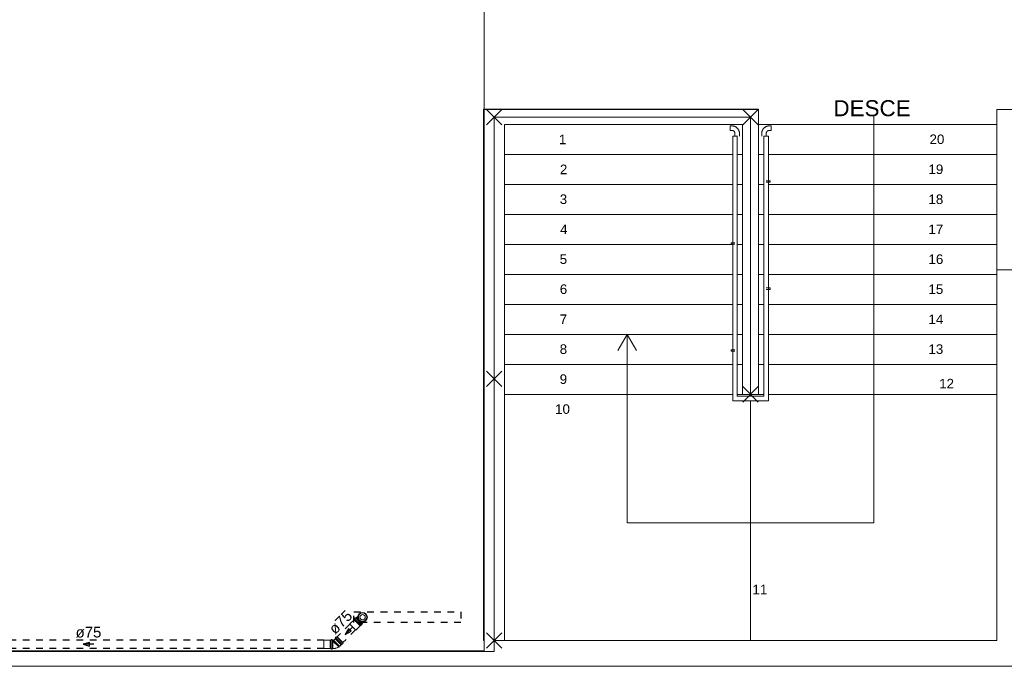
# Model space of a CAD drawing. Header units: millimetres. Extents: x 567 to 934, y -1 to 364.
# Tile 286 of 656: x 649 to 667, y 208 to 220. Entities that reach past the tile are written whole.
import ezdxf

# ---------------------------------------------------------------- set-up
doc = ezdxf.new("R2010")
doc.units = ezdxf.units.MM
doc.header["$MEASUREMENT"] = 0
doc.linetypes.add('JIS_02_1.2', pattern=[0.25, 0.125, -0.125])
doc.linetypes.add('NULL', pattern=[0])
for name, color, linetype, lineweight in [('AP-Condutos', 14, 'JIS_02_1.2', 25), ('AP-Conexões', 9, 'Continuous', 18), ('AP-Sentido conduto', 14, 'Continuous', 30), ('AP-Textos conduto', 7, 'Continuous', 9), ('Balaústres', 250, 'Continuous', 13), ('Simbolos', 14, 'Continuous', 20), ('Simbolos_int', 14, 'Continuous', 15)]:
    doc.layers.add(name, color=color, linetype=linetype, lineweight=lineweight)
doc.layers.add('ARQ FINA', color=8, linetype='Continuous')
doc.styles.add('Arial', font='arial.ttf')

msp = doc.modelspace()

# ---------------------------------------------------------------- linework, layer by layer
at = {"layer": 'AP-Condutos'}
for p, q in [((654.825, 208.656), (654.588, 208.419)), ((654.932, 208.549), (654.695, 208.312)), ((654.338, 208.355), (645.371, 208.355)), ((654.338, 208.204), (645.371, 208.204))]:
    msp.add_line(p, q, dxfattribs=at)
msp.add_lwpolyline([(656.899, 208.886), (656.899, 208.686), (654.899, 208.686), (654.899, 208.886)], close=True, dxfattribs=at)
at = {"layer": 'AP-Conexões'}
msp.add_circle((655.062, 208.786), 0.05, dxfattribs=at)
at = {"layer": 'AP-Sentido conduto'}
for p, q in [((654.801, 208.571), (654.738, 208.462)), ((654.738, 208.462), (654.847, 208.525)), ((654.847, 208.525), (654.801, 208.571)), ((649.961, 208.312), (649.84, 208.28)), ((649.84, 208.28), (649.961, 208.247)), ((649.961, 208.247), (649.961, 208.312))]:
    msp.add_line(p, q, dxfattribs=at)
for points in [[(654.88, 208.604), (654.738, 208.462)], [(650.04, 208.28), (649.84, 208.28)]]:
    msp.add_lwpolyline(points, dxfattribs=at)
at = {"layer": 'ARQ FINA', "linetype": 'Continuous', "lineweight": 5}
for p, q in [((657.331, 218.269), (657.331, 225.429)), ((662.461, 217.989), (666.911, 217.989)), ((661.979, 217.429), (657.711, 217.429)), ((662.161, 217.429), (662.063, 217.429)), ((662.461, 217.429), (662.559, 217.429)), ((662.643, 217.429), (666.911, 217.429)), ((661.979, 216.869), (657.711, 216.869)), ((662.161, 216.869), (662.063, 216.869)), ((662.461, 216.869), (662.559, 216.869)), ((662.643, 216.869), (666.911, 216.869)), ((661.979, 216.309), (657.711, 216.309)), ((662.161, 216.309), (662.063, 216.309)), ((662.461, 216.309), (662.559, 216.309)), ((662.643, 216.309), (666.911, 216.309)), ((661.979, 215.749), (657.711, 215.749)), ((662.161, 215.749), (662.063, 215.749)), ((662.461, 215.749), (662.559, 215.749)), ((662.643, 215.749), (666.911, 215.749)), ((661.979, 215.189), (657.711, 215.189)), ((662.161, 215.189), (662.063, 215.189)), ((662.461, 215.189), (662.559, 215.189)), ((662.643, 215.189), (666.911, 215.189)), ((661.979, 214.629), (657.711, 214.629)), ((662.161, 214.629), (662.063, 214.629)), ((662.461, 214.629), (662.559, 214.629)), ((662.643, 214.629), (666.911, 214.629)), ((661.979, 214.069), (657.711, 214.069)), ((662.161, 214.069), (662.063, 214.069)), ((662.461, 214.069), (662.559, 214.069)), ((662.643, 214.069), (666.911, 214.069)), ((661.979, 213.509), (657.711, 213.509)), ((662.161, 213.509), (662.063, 213.509)), ((662.461, 213.509), (662.559, 213.509)), ((662.643, 213.509), (666.911, 213.509)), ((661.979, 212.949), (657.711, 212.949)), ((662.161, 212.949), (662.063, 212.949)), ((662.311, 212.949), (662.311, 212.915)), ((662.461, 212.949), (662.559, 212.949)), ((662.643, 212.949), (666.911, 212.949)), ((662.311, 212.831), (662.311, 208.349))]:
    msp.add_line(p, q, dxfattribs=at)
at = {"layer": 'ARQ FINA', "lineweight": 5}
for p, q in [((657.331, 218.269), (657.321, 218.279)), ((657.321, 218.279), (662.461, 218.279)), ((657.321, 218.279), (657.321, 208.349)), ((657.331, 208.149), (657.331, 218.269)), ((657.331, 218.269), (662.461, 218.269)), ((657.378, 217.986), (657.665, 218.273)), ((657.665, 217.986), (657.378, 218.273)), ((657.665, 217.986), (657.378, 218.273)), ((657.665, 218.273), (657.378, 217.986)), ((662.168, 217.986), (662.455, 218.273)), ((662.455, 217.986), (662.168, 218.273)), ((662.455, 217.986), (662.168, 218.273)), ((662.455, 218.273), (662.168, 217.986)), ((662.461, 218.279), (662.461, 218.269)), ((662.461, 218.269), (662.461, 212.949)), ((666.911, 215.273), (666.911, 218.269)), ((667.191, 218.269), (666.911, 218.269)), ((662.311, 218.129), (657.521, 218.129)), ((657.521, 218.129), (657.521, 208.349)), ((662.311, 218.129), (662.311, 212.949)), ((664.616, 217.989), (664.616, 218.139)), ((657.711, 217.989), (657.711, 208.349)), ((662.161, 217.989), (657.711, 217.989)), ((662.161, 212.949), (662.161, 217.989)), ((662.461, 217.989), (666.911, 217.989)), ((662.461, 217.989), (666.911, 217.989)), ((664.616, 217.429), (664.616, 217.989)), ((661.979, 217.769), (662.021, 217.769)), ((661.979, 217.769), (661.979, 212.831)), ((662.023, 217.769), (662.063, 217.769)), ((662.063, 217.769), (662.063, 212.915)), ((662.559, 217.769), (662.6, 217.769)), ((662.559, 217.429), (662.559, 217.769)), ((662.602, 217.769), (662.643, 217.769)), ((662.643, 217.429), (662.643, 217.769)), ((661.979, 217.429), (657.711, 217.429)), ((662.161, 217.429), (662.063, 217.429)), ((662.461, 217.429), (662.559, 217.429)), ((662.559, 212.915), (662.559, 217.429)), ((662.643, 217.429), (666.911, 217.429)), ((662.643, 212.831), (662.643, 217.429)), ((664.616, 216.869), (664.616, 217.429)), ((661.979, 216.869), (657.711, 216.869)), ((662.161, 216.869), (662.063, 216.869)), ((662.461, 216.869), (662.559, 216.869)), ((662.643, 216.869), (666.911, 216.869)), ((664.616, 216.309), (664.616, 216.869)), ((661.979, 216.309), (657.711, 216.309)), ((662.161, 216.309), (662.063, 216.309)), ((662.461, 216.309), (662.559, 216.309)), ((662.643, 216.309), (666.911, 216.309)), ((664.616, 215.749), (664.616, 216.309)), ((661.979, 215.749), (657.711, 215.749)), ((662.161, 215.749), (662.063, 215.749)), ((662.461, 215.749), (662.559, 215.749)), ((662.643, 215.749), (666.911, 215.749)), ((664.616, 215.189), (664.616, 215.749)), ((666.911, 215.273), (666.911, 208.349)), ((667.311, 215.273), (666.911, 215.273)), ((661.979, 215.189), (657.711, 215.189)), ((662.161, 215.189), (662.063, 215.189)), ((662.461, 215.189), (662.559, 215.189)), ((662.643, 215.189), (666.911, 215.189)), ((664.616, 214.629), (664.616, 215.189)), ((661.979, 214.629), (657.711, 214.629)), ((662.161, 214.629), (662.063, 214.629)), ((662.461, 214.629), (662.559, 214.629)), ((662.643, 214.629), (666.911, 214.629)), ((664.616, 214.069), (664.616, 214.629)), ((661.979, 214.069), (657.711, 214.069)), ((660.006, 214.069), (659.833, 213.769)), ((660.006, 214.069), (660.006, 213.509)), ((660.006, 214.069), (660.18, 213.769)), ((662.161, 214.069), (662.063, 214.069)), ((662.461, 214.069), (662.559, 214.069)), ((662.643, 214.069), (666.911, 214.069)), ((664.616, 213.509), (664.616, 214.069)), ((661.979, 213.509), (657.711, 213.509)), ((660.006, 213.509), (660.006, 212.949)), ((662.161, 213.509), (662.063, 213.509)), ((662.461, 213.509), (662.559, 213.509)), ((662.643, 213.509), (666.911, 213.509)), ((664.616, 212.949), (664.616, 213.509)), ((657.665, 213.096), (657.378, 213.383)), ((657.665, 213.383), (657.378, 213.096)), ((662.455, 212.806), (662.168, 213.093)), ((662.455, 213.093), (662.168, 212.806)), ((661.979, 212.949), (657.711, 212.949)), ((660.006, 212.949), (660.006, 210.549)), ((662.161, 212.949), (662.063, 212.949)), ((662.063, 212.915), (662.559, 212.915)), ((662.461, 212.949), (662.161, 212.949)), ((662.311, 212.949), (662.311, 212.915)), ((662.461, 212.949), (662.559, 212.949)), ((662.643, 212.949), (666.911, 212.949)), ((664.616, 210.549), (664.616, 212.949)), ((661.979, 212.831), (662.643, 212.831)), ((662.311, 212.831), (662.311, 208.349)), ((660.006, 210.549), (662.311, 210.549)), ((662.311, 210.549), (664.616, 210.549)), ((657.665, 208.206), (657.378, 208.493)), ((657.665, 208.493), (657.378, 208.206)), ((657.331, 208.349), (657.321, 208.349)), ((666.911, 208.349), (657.521, 208.349)), ((657.521, 208.349), (657.521, 208.149)), ((657.521, 208.149), (644.331, 208.149)), ((657.331, 208.159), (644.621, 208.159)), ((636.522, 207.869), (670.363, 207.869)), ((644.331, 207.869), (667.191, 207.869))]:
    msp.add_line(p, q, dxfattribs=at)
at = {"layer": 'Balaústres', "lineweight": 5}
for p, q in [((661.964, 217.963), (661.927, 217.963)), ((661.927, 217.963), (661.927, 217.879)), ((661.927, 217.879), (661.964, 217.879)), ((662.019, 217.824), (662.019, 217.769)), ((662.103, 217.769), (662.103, 217.824)), ((662.52, 217.824), (662.52, 217.769)), ((662.604, 217.769), (662.604, 217.824)), ((662.696, 217.963), (662.659, 217.963)), ((662.659, 217.879), (662.696, 217.879)), ((662.696, 217.879), (662.696, 217.963)), ((662.054, 217.769), (662.067, 217.769)), ((662.556, 217.769), (662.568, 217.769)), ((662.677, 216.936), (662.604, 216.936)), ((662.604, 216.91), (662.677, 216.91)), ((662.677, 216.91), (662.677, 216.936)), ((662.019, 215.782), (661.946, 215.782)), ((661.946, 215.782), (661.946, 215.757)), ((661.946, 215.757), (662.019, 215.757)), ((662.677, 214.936), (662.604, 214.936)), ((662.604, 214.91), (662.677, 214.91)), ((662.677, 214.91), (662.677, 214.936)), ((662.019, 213.782), (661.946, 213.782)), ((661.946, 213.782), (661.946, 213.757)), ((661.946, 213.757), (662.019, 213.757))]:
    msp.add_line(p, q, dxfattribs=at)
for points in [[(662.103, 217.824), (662.103, 217.83), (662.102, 217.836), (662.102, 217.841), (662.101, 217.847), (662.1, 217.852), (662.099, 217.858), (662.097, 217.863), (662.096, 217.868), (662.094, 217.873), (662.092, 217.879), (662.089, 217.884), (662.087, 217.889), (662.084, 217.894), (662.081, 217.898), (662.078, 217.903), (662.075, 217.907), (662.072, 217.912), (662.068, 217.916), (662.064, 217.92), (662.06, 217.924), (662.056, 217.928), (662.052, 217.932), (662.048, 217.935), (662.043, 217.938), (662.039, 217.941), (662.034, 217.944), (662.029, 217.947), (662.024, 217.95), (662.019, 217.952), (662.014, 217.954), (662.009, 217.956), (662.003, 217.958), (661.998, 217.959), (661.993, 217.96), (661.987, 217.961), (661.982, 217.962), (661.976, 217.963), (661.971, 217.963), (661.965, 217.963), (661.964, 217.963)], [(662.103, 217.824), (662.103, 217.83), (662.102, 217.836), (662.102, 217.841), (662.101, 217.847), (662.1, 217.852), (662.099, 217.858), (662.097, 217.863), (662.096, 217.868), (662.094, 217.873), (662.092, 217.879), (662.089, 217.884), (662.087, 217.889), (662.084, 217.894), (662.081, 217.898), (662.078, 217.903), (662.075, 217.907), (662.072, 217.912), (662.068, 217.916), (662.064, 217.92), (662.06, 217.924), (662.056, 217.928), (662.052, 217.932), (662.048, 217.935), (662.043, 217.938), (662.039, 217.941), (662.034, 217.944), (662.029, 217.947), (662.024, 217.95), (662.019, 217.952), (662.014, 217.954), (662.009, 217.956), (662.003, 217.958), (661.998, 217.959), (661.993, 217.96), (661.987, 217.961), (661.982, 217.962), (661.976, 217.963), (661.971, 217.963), (661.965, 217.963), (661.964, 217.963)], [(661.964, 217.879), (661.966, 217.879), (661.968, 217.879), (661.97, 217.879), (661.972, 217.879), (661.975, 217.878), (661.977, 217.878), (661.979, 217.877), (661.981, 217.877), (661.983, 217.876), (661.985, 217.875), (661.987, 217.874), (661.989, 217.873), (661.991, 217.872), (661.993, 217.871), (661.995, 217.87), (661.996, 217.869), (661.998, 217.867), (662, 217.866), (662.002, 217.864), (662.003, 217.863), (662.005, 217.861), (662.006, 217.86), (662.007, 217.858), (662.009, 217.856), (662.01, 217.854), (662.011, 217.852), (662.012, 217.85), (662.013, 217.848), (662.014, 217.846), (662.015, 217.844), (662.016, 217.842), (662.016, 217.84), (662.017, 217.838), (662.017, 217.836), (662.018, 217.834), (662.018, 217.832), (662.018, 217.829), (662.019, 217.827), (662.019, 217.825), (662.019, 217.824)], [(662.009, 217.856), (662.01, 217.854), (662.011, 217.852)], [(662.659, 217.963), (662.654, 217.963), (662.648, 217.963), (662.642, 217.962), (662.637, 217.962), (662.632, 217.961), (662.626, 217.959), (662.621, 217.958), (662.615, 217.956), (662.61, 217.955), (662.605, 217.953), (662.6, 217.95), (662.595, 217.948), (662.59, 217.945), (662.585, 217.942), (662.581, 217.939), (662.576, 217.936), (662.572, 217.933), (662.567, 217.929), (662.563, 217.925), (662.559, 217.921), (662.556, 217.917), (662.552, 217.913), (662.549, 217.909), (662.545, 217.904), (662.542, 217.9), (662.539, 217.895), (662.537, 217.89), (662.534, 217.885), (662.532, 217.88), (662.53, 217.875), (662.528, 217.87), (662.526, 217.864), (662.524, 217.859), (662.523, 217.854), (662.522, 217.848), (662.521, 217.843), (662.521, 217.837), (662.52, 217.832), (662.52, 217.826), (662.52, 217.824)], [(662.659, 217.963), (662.654, 217.963), (662.648, 217.963), (662.642, 217.962), (662.637, 217.962), (662.632, 217.961), (662.626, 217.959), (662.621, 217.958), (662.615, 217.956), (662.61, 217.955), (662.605, 217.953), (662.6, 217.95), (662.595, 217.948), (662.59, 217.945), (662.585, 217.942), (662.581, 217.939), (662.576, 217.936), (662.572, 217.933), (662.567, 217.929), (662.563, 217.925), (662.559, 217.921), (662.556, 217.917), (662.552, 217.913), (662.549, 217.909), (662.545, 217.904), (662.542, 217.9), (662.539, 217.895), (662.537, 217.89), (662.534, 217.885), (662.532, 217.88), (662.53, 217.875), (662.528, 217.87), (662.526, 217.864), (662.524, 217.859), (662.523, 217.854), (662.522, 217.848), (662.521, 217.843), (662.521, 217.837), (662.52, 217.832), (662.52, 217.826), (662.52, 217.824)], [(662.604, 217.824), (662.604, 217.827), (662.604, 217.829), (662.605, 217.831), (662.605, 217.833), (662.605, 217.835), (662.606, 217.838), (662.606, 217.84), (662.607, 217.842), (662.608, 217.844), (662.608, 217.846), (662.609, 217.848), (662.61, 217.85), (662.611, 217.852), (662.613, 217.854), (662.614, 217.856), (662.615, 217.857), (662.616, 217.859), (662.618, 217.861), (662.619, 217.862), (662.621, 217.864), (662.622, 217.865), (662.624, 217.867), (662.626, 217.868), (662.628, 217.87), (662.629, 217.871), (662.631, 217.872), (662.633, 217.873), (662.635, 217.874), (662.637, 217.875), (662.639, 217.876), (662.641, 217.877), (662.643, 217.877), (662.645, 217.878), (662.648, 217.878), (662.65, 217.879), (662.652, 217.879), (662.654, 217.879), (662.656, 217.879), (662.659, 217.879), (662.659, 217.879)], [(662.628, 217.87), (662.629, 217.871), (662.631, 217.872)]]:
    msp.add_lwpolyline(points, dxfattribs=at)
at = {"layer": 'Simbolos'}
for p, q in [((654.976, 208.807), (654.944, 208.775)), ((654.903, 208.739), (654.823, 208.66)), ((654.823, 208.66), (654.823, 208.658)), ((654.823, 208.658), (654.934, 208.547)), ((654.915, 208.752), (654.903, 208.74)), ((654.903, 208.74), (654.903, 208.739)), ((654.924, 208.774), (654.912, 208.761)), ((654.915, 208.755), (654.912, 208.759)), ((654.932, 208.771), (654.927, 208.774)), ((654.941, 208.778), (654.935, 208.771)), ((655.015, 208.627), (654.936, 208.547)), ((654.941, 208.778), (655.054, 208.665)), ((655.016, 208.627), (655.015, 208.627)), ((655.028, 208.639), (655.016, 208.627)), ((655.031, 208.639), (655.035, 208.636)), ((655.05, 208.648), (655.037, 208.636)), ((655.054, 208.665), (655.047, 208.659)), ((655.047, 208.656), (655.05, 208.651)), ((655.083, 208.7), (655.051, 208.668)), ((654.936, 208.547), (654.934, 208.547)), ((654.339, 208.359), (654.338, 208.358)), ((654.338, 208.358), (654.338, 208.201)), ((654.452, 208.359), (654.339, 208.359)), ((654.453, 208.36), (654.452, 208.359)), ((654.47, 208.36), (654.453, 208.36)), ((654.472, 208.361), (654.472, 208.366)), ((654.492, 208.368), (654.474, 208.368)), ((654.495, 208.361), (654.494, 208.367)), ((654.506, 208.359), (654.497, 208.359)), ((654.506, 208.359), (654.506, 208.2)), ((654.52, 208.355), (654.506, 208.355)), ((654.547, 208.383), (654.522, 208.358)), ((654.522, 208.358), (654.522, 208.357)), ((654.559, 208.396), (654.547, 208.384)), ((654.547, 208.384), (654.547, 208.383)), ((654.568, 208.418), (654.556, 208.405)), ((654.559, 208.399), (654.556, 208.403)), ((654.576, 208.415), (654.571, 208.418)), ((654.585, 208.422), (654.579, 208.415)), ((654.698, 208.309), (654.585, 208.422)), ((654.659, 208.271), (654.634, 208.246)), ((654.66, 208.271), (654.659, 208.271)), ((654.672, 208.283), (654.66, 208.271)), ((654.675, 208.283), (654.679, 208.28)), ((654.694, 208.292), (654.681, 208.28)), ((654.698, 208.309), (654.691, 208.303)), ((654.691, 208.3), (654.694, 208.295)), ((654.339, 208.2), (654.338, 208.201)), ((654.452, 208.2), (654.339, 208.2)), ((654.453, 208.2), (654.452, 208.2)), ((654.47, 208.2), (654.453, 208.2)), ((654.472, 208.198), (654.472, 208.193)), ((654.492, 208.191), (654.474, 208.191)), ((654.495, 208.198), (654.494, 208.192)), ((654.506, 208.2), (654.497, 208.2)), ((654.533, 208.204), (654.506, 208.204)), ((654.615, 208.232), (654.617, 208.23)), ((654.622, 208.235), (654.617, 208.23)), ((654.629, 208.246), (654.62, 208.237)), ((654.62, 208.237), (654.622, 208.235)), ((654.634, 208.246), (654.629, 208.246))]:
    msp.add_line(p, q, dxfattribs=at)
for points in [[(654.912, 208.761), (654.912, 208.761), (654.912, 208.761), (654.912, 208.76), (654.912, 208.76), (654.912, 208.76), (654.912, 208.76), (654.912, 208.759), (654.912, 208.759), (654.912, 208.759)], [(654.915, 208.752), (654.915, 208.752), (654.915, 208.753), (654.916, 208.753), (654.916, 208.753), (654.916, 208.754), (654.916, 208.754), (654.916, 208.754), (654.915, 208.755), (654.915, 208.755)], [(654.927, 208.774), (654.927, 208.774), (654.926, 208.774), (654.926, 208.774), (654.926, 208.774), (654.925, 208.774), (654.925, 208.774), (654.925, 208.774), (654.925, 208.774), (654.924, 208.774)], [(654.932, 208.771), (654.933, 208.771), (654.933, 208.771), (654.933, 208.771), (654.933, 208.771), (654.934, 208.771), (654.934, 208.771), (654.934, 208.771), (654.935, 208.771), (654.935, 208.771)], [(655.031, 208.639), (655.031, 208.639), (655.03, 208.639), (655.03, 208.64), (655.03, 208.64), (655.029, 208.64), (655.029, 208.639), (655.029, 208.639), (655.028, 208.639), (655.028, 208.639)], [(655.035, 208.636), (655.035, 208.636), (655.035, 208.636), (655.036, 208.635), (655.036, 208.635), (655.036, 208.635), (655.037, 208.636), (655.037, 208.636), (655.037, 208.636), (655.037, 208.636)], [(655.047, 208.659), (655.047, 208.658), (655.047, 208.658), (655.047, 208.658), (655.047, 208.658), (655.047, 208.657), (655.047, 208.657), (655.047, 208.657), (655.047, 208.656), (655.047, 208.656)], [(655.05, 208.648), (655.05, 208.649), (655.05, 208.649), (655.05, 208.649), (655.05, 208.649), (655.05, 208.65), (655.05, 208.65), (655.05, 208.65), (655.05, 208.651), (655.05, 208.651)], [(654.47, 208.36), (654.47, 208.36), (654.47, 208.36), (654.471, 208.36), (654.471, 208.36), (654.471, 208.36), (654.471, 208.36), (654.472, 208.361), (654.472, 208.361), (654.472, 208.361)], [(654.474, 208.368), (654.474, 208.368), (654.473, 208.368), (654.473, 208.368), (654.473, 208.368), (654.473, 208.367), (654.472, 208.367), (654.472, 208.367), (654.472, 208.367), (654.472, 208.366)], [(654.494, 208.367), (654.493, 208.367), (654.493, 208.367), (654.493, 208.367), (654.493, 208.368), (654.493, 208.368), (654.492, 208.368), (654.492, 208.368), (654.492, 208.368), (654.492, 208.368)], [(654.495, 208.361), (654.495, 208.36), (654.495, 208.36), (654.496, 208.36), (654.496, 208.36), (654.496, 208.359), (654.496, 208.359), (654.497, 208.359), (654.497, 208.359), (654.497, 208.359)], [(654.52, 208.355), (654.52, 208.355), (654.521, 208.355), (654.521, 208.355), (654.521, 208.355), (654.521, 208.355), (654.521, 208.355), (654.521, 208.355), (654.522, 208.355), (654.522, 208.356), (654.522, 208.356), (654.522, 208.356), (654.522, 208.356), (654.522, 208.356), (654.522, 208.356), (654.522, 208.357), (654.522, 208.357), (654.522, 208.357), (654.522, 208.357)], [(654.556, 208.405), (654.556, 208.405), (654.556, 208.405), (654.556, 208.404), (654.556, 208.404), (654.556, 208.404), (654.556, 208.404), (654.556, 208.403), (654.556, 208.403), (654.556, 208.403)], [(654.559, 208.396), (654.56, 208.396), (654.56, 208.396), (654.56, 208.397), (654.56, 208.397), (654.56, 208.397), (654.56, 208.398), (654.56, 208.398), (654.56, 208.398), (654.559, 208.399)], [(654.571, 208.418), (654.571, 208.418), (654.57, 208.418), (654.57, 208.418), (654.57, 208.418), (654.569, 208.418), (654.569, 208.418), (654.569, 208.418), (654.569, 208.418), (654.568, 208.418)], [(654.576, 208.415), (654.577, 208.415), (654.577, 208.415), (654.577, 208.415), (654.577, 208.415), (654.578, 208.415), (654.578, 208.415), (654.578, 208.415), (654.578, 208.415), (654.579, 208.415)], [(654.675, 208.283), (654.674, 208.284), (654.674, 208.284), (654.674, 208.284), (654.673, 208.284), (654.673, 208.284), (654.673, 208.284), (654.672, 208.284), (654.672, 208.283), (654.672, 208.283)], [(654.679, 208.28), (654.679, 208.28), (654.679, 208.28), (654.68, 208.279), (654.68, 208.279), (654.68, 208.279), (654.681, 208.28), (654.681, 208.28), (654.681, 208.28), (654.681, 208.28)], [(654.691, 208.303), (654.691, 208.302), (654.691, 208.302), (654.691, 208.302), (654.691, 208.302), (654.691, 208.301), (654.691, 208.301), (654.691, 208.301), (654.691, 208.3), (654.691, 208.3)], [(654.694, 208.292), (654.694, 208.293), (654.694, 208.293), (654.694, 208.293), (654.694, 208.293), (654.694, 208.294), (654.694, 208.294), (654.694, 208.294), (654.694, 208.295), (654.694, 208.295)], [(654.472, 208.198), (654.472, 208.198), (654.472, 208.198), (654.471, 208.199), (654.471, 208.199), (654.471, 208.199), (654.471, 208.199), (654.47, 208.199), (654.47, 208.199), (654.47, 208.2)], [(654.472, 208.193), (654.472, 208.192), (654.472, 208.192), (654.472, 208.192), (654.473, 208.192), (654.473, 208.191), (654.473, 208.191), (654.473, 208.191), (654.474, 208.191), (654.474, 208.191)], [(654.492, 208.191), (654.492, 208.191), (654.492, 208.191), (654.492, 208.191), (654.493, 208.191), (654.493, 208.191), (654.493, 208.192), (654.493, 208.192), (654.493, 208.192), (654.494, 208.192)], [(654.497, 208.2), (654.497, 208.2), (654.497, 208.2), (654.496, 208.2), (654.496, 208.2), (654.496, 208.199), (654.496, 208.199), (654.495, 208.199), (654.495, 208.199), (654.495, 208.198)], [(654.526, 208.204), (654.537, 208.204), (654.547, 208.205), (654.558, 208.207), (654.568, 208.209), (654.578, 208.212), (654.588, 208.216), (654.597, 208.221), (654.606, 208.226), (654.615, 208.232)]]:
    msp.add_lwpolyline(points, dxfattribs=at)
msp.add_circle((655.062, 208.786), 0.0886, dxfattribs=at)
at = {"layer": 'Simbolos_int'}
for p, q in [((654.903, 208.74), (655.016, 208.627)), ((654.917, 208.753), (655.029, 208.641)), ((654.934, 208.77), (655.046, 208.658)), ((654.944, 208.775), (655.051, 208.668)), ((654.453, 208.36), (654.453, 208.2)), ((654.471, 208.359), (654.471, 208.2)), ((654.496, 208.359), (654.496, 208.2)), ((654.506, 208.355), (654.506, 208.204)), ((654.62, 208.237), (654.506, 208.35)), ((654.615, 208.232), (654.506, 208.341)), ((654.629, 208.246), (654.52, 208.355)), ((654.66, 208.271), (654.547, 208.384)), ((654.673, 208.285), (654.561, 208.397)), ((654.69, 208.302), (654.578, 208.414))]:
    msp.add_line(p, q, dxfattribs=at)
msp.add_circle((655.062, 208.786), 0.0796, dxfattribs=at)

# ---------------------------------------------------------------- texts
at = {"layer": 'AP-Textos conduto', "linetype": 'NULL', "insert": (654.722, 208.62), "char_height": 0.2, "width": 0.9628, "attachment_point": 8, "rotation": 45.0001, "line_spacing_factor": 0.6, "style": 'Arial'}
msp.add_mtext('ø75', dxfattribs=at)
at = {"layer": 'AP-Textos conduto', "linetype": 'NULL', "insert": (649.94, 208.402), "char_height": 0.2, "width": 0.9628, "attachment_point": 8, "line_spacing_factor": 0.6, "style": 'Arial'}
msp.add_mtext('ø75', dxfattribs=at)
at = {"layer": 'ARQ FINA', "linetype": 'NULL', "lineweight": 5, "attachment_point": 7, "line_spacing_factor": 0.9, "style": 'Arial'}
for s, insert, char_height, width in [('DESCE', (663.858, 218.14), 0.3, 2.88887), ('1', (658.728, 217.622), 0.179, 0.27742), ('20', (665.654, 217.622), 0.1786, 0.55484), ('2', (658.748, 217.062), 0.179, 0.27742), ('19', (665.634, 217.062), 0.1786, 0.55484), ('3', (658.744, 216.502), 0.179, 0.27742), ('18', (665.634, 216.502), 0.1786, 0.55484), ('4', (658.752, 215.942), 0.179, 0.27742), ('17', (665.634, 215.942), 0.1786, 0.55484), ('5', (658.744, 215.382), 0.179, 0.27742), ('16', (665.634, 215.382), 0.1786, 0.55484), ('6', (658.746, 214.822), 0.179, 0.27742), ('15', (665.634, 214.822), 0.1786, 0.55484), ('7', (658.744, 214.262), 0.179, 0.27742), ('14', (665.634, 214.262), 0.1786, 0.55484), ('8', (658.744, 213.702), 0.179, 0.27742), ('13', (665.634, 213.702), 0.1786, 0.55484), ('9', (658.744, 213.142), 0.179, 0.27742), ('12', (665.834, 213.06), 0.1786, 0.55484), ('10', (658.658, 212.582), 0.1786, 0.55484), ('11', (662.346, 209.216), 0.1786, 0.55484)]:
    msp.add_mtext(s, dxfattribs=dict(at, insert=insert, char_height=char_height, width=width))

doc.saveas('drawing.dxf')
